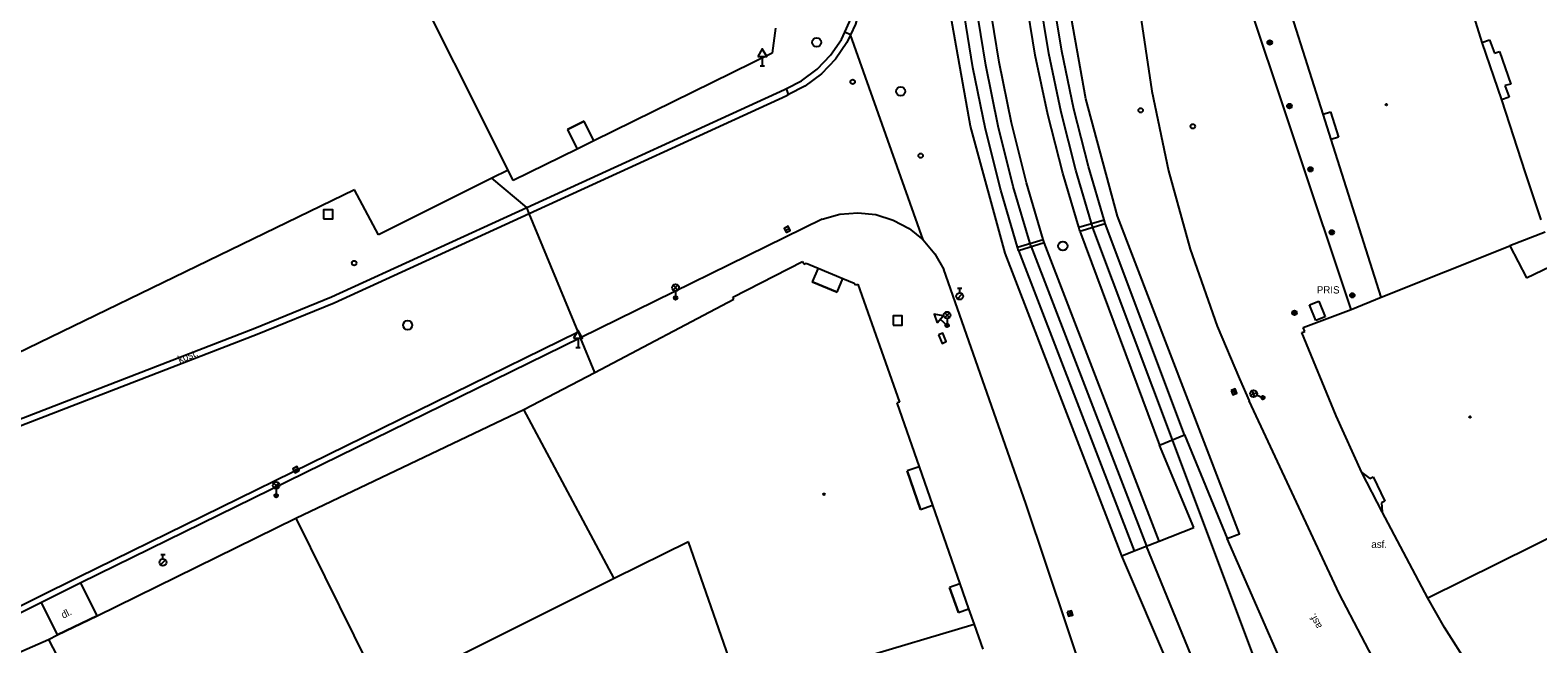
# Model space of a CAD drawing. Extents: x -599770 to -598493, y -1162076 to -1159209.
# Drawn here: x -599305.9 to -599223.2, y -1161484.3 to -1161450.6 of the extents above; entities that cross this region are included whole.
import ezdxf

# ---------------------------------------------------------------- set-up
doc = ezdxf.new("R2010")
doc.units = 0
doc.layers.add('Podklad', color=7, linetype='Continuous')

msp = doc.modelspace()

# ---------------------------------------------------------------- linework, layer by layer
at = {"layer": 'Podklad'}
for p, q in [((-599265.72, -1161452.051), (-599265.72, -1161452.56)), ((-599265.845, -1161452.56), (-599265.595, -1161452.56)), ((-599264.471, -1161461.597), (-599264.249, -1161461.483)), ((-599270.613, -1161464.87), (-599270.348, -1161464.605)), ((-599270.613, -1161464.605), (-599270.348, -1161464.87)), ((-599270.48, -1161464.925), (-599270.48, -1161465.3)), ((-599255.019, -1161465.346), (-599254.754, -1161465.081)), ((-599255.015, -1161464.773), (-599254.765, -1161464.773)), ((-599254.89, -1161465.023), (-599254.89, -1161464.773)), ((-599255.712, -1161466.38), (-599255.447, -1161466.115)), ((-599255.712, -1161466.115), (-599255.447, -1161466.38)), ((-599255.963, -1161466.474), (-599255.58, -1161466.81)), ((-599255.662, -1161466.904), (-599255.498, -1161466.716)), ((-599255.58, -1161466.435), (-599255.58, -1161466.81)), ((-599275.83, -1161467.521), (-599275.83, -1161468.03)), ((-599275.955, -1161468.03), (-599275.705, -1161468.03)), ((-599239.886, -1161470.344), (-599239.794, -1161470.576)), ((-599238.697, -1161470.731), (-599238.835, -1161470.382)), ((-599238.94, -1161470.625), (-599238.592, -1161470.488)), ((-599238.594, -1161470.631), (-599238.25, -1161470.78)), ((-599291.41, -1161474.789), (-599291.19, -1161474.671)), ((-599292.523, -1161475.73), (-599292.258, -1161475.465)), ((-599292.523, -1161475.465), (-599292.258, -1161475.73)), ((-599292.39, -1161475.785), (-599292.39, -1161476.16)), ((-599298.725, -1161479.383), (-599298.475, -1161479.383)), ((-599298.6, -1161479.633), (-599298.6, -1161479.383)), ((-599298.729, -1161479.956), (-599298.464, -1161479.691)), ((-599248.873, -1161482.509), (-599248.807, -1161482.751))]:
    msp.add_line(p, q, dxfattribs=at)
for points in [[(-599240.22, -1161478.52), (-599239.54, -1161478.26), (-599246.23, -1161460.82), (-599247.967, -1161454.377), (-599249.134, -1161447.807), (-599249.72, -1161441.16), (-599249.769, -1161437.168), (-599249.73, -1161435.43), (-599249.676, -1161433.176), (-599249.44, -1161429.19), (-599249.076, -1161424.592), (-599248.546, -1161420.01), (-599247.85, -1161415.45), (-599247.24, -1161411.621), (-599246.51, -1161407.813), (-599245.66, -1161404.03), (-599244.301, -1161399.231), (-599242.709, -1161394.504), (-599240.89, -1161389.86), (-599239.014, -1161385.727), (-599236.976, -1161381.672)], [(-599245.99, -1161479.47), (-599252.39, -1161462.85), (-599254.294, -1161455.88), (-599255.567, -1161448.768), (-599256.2, -1161441.57), (-599256.213, -1161437.129), (-599256.16, -1161435.44), (-599256.063, -1161432.69), (-599255.75, -1161428.26), (-599255.373, -1161423.812), (-599254.863, -1161419.377), (-599254.22, -1161414.96), (-599253.53, -1161410.595), (-599252.69, -1161406.257), (-599251.7, -1161401.95)], [(-599246.01, -1161435.25), (-599245.74, -1161442.29), (-599245.55, -1161444.63), (-599245.05, -1161449.3), (-599244.35, -1161453.95), (-599243.44, -1161458.33), (-599242.25, -1161462.63), (-599240.77, -1161466.85), (-599239.53, -1161469.74), (-599239.01, -1161470.96)], [(-599279.66, -1161458.28), (-599285.57, -1161446.49)], [(-599264.5, -1161453.86), (-599264.392, -1161453.805), (-599263.56, -1161453.38), (-599262.71, -1161452.74), (-599261.98, -1161451.98), (-599261.38, -1161451.11), (-599261.196, -1161450.709), (-599260.94, -1161450.15), (-599260.66, -1161449.13), (-599260.55, -1161448.08), (-599260.61, -1161447.02)], [(-599260.26, -1161446.97), (-599260.31, -1161449.19), (-599260.61, -1161450.27), (-599260.879, -1161450.849), (-599261.08, -1161451.28), (-599261.71, -1161452.2), (-599262.48, -1161453), (-599263.38, -1161453.67), (-599264.273, -1161454.13), (-599264.37, -1161454.18)], [(-599234.95, -1161455.21), (-599237.52, -1161447.07)], [(-599233.42, -1161465.94), (-599239.5, -1161447.67)], [(-599227.39, -1161447.57), (-599226.24, -1161451.28)], [(-599248.29, -1161461.64), (-599248.36, -1161461.42), (-599249.24, -1161458.45), (-599250.06, -1161455.23), (-599250.74, -1161451.97), (-599251.28, -1161448.69)], [(-599247.58, -1161461.45), (-599248.52, -1161458.29), (-599249.32, -1161455.11), (-599249.99, -1161451.89), (-599250.53, -1161448.64)], [(-599246.9, -1161461.21), (-599246.96, -1161461.01), (-599247.83, -1161458.09), (-599248.63, -1161454.94), (-599249.29, -1161451.75), (-599249.82, -1161448.54)], [(-599251.66, -1161462.69), (-599251.71, -1161462.52), (-599252.64, -1161459.38), (-599253.48, -1161456.04), (-599254.17, -1161452.66), (-599254.71, -1161449.25)], [(-599251.95, -1161459.18), (-599252.78, -1161455.87), (-599253.46, -1161452.52), (-599254, -1161449.15)], [(-599250.26, -1161462.26), (-599250.31, -1161462.1), (-599251.22, -1161458.99), (-599252.05, -1161455.69), (-599252.73, -1161452.35), (-599253.27, -1161448.99)], [(-599265, -1161450.49), (-599265.17, -1161451.87)], [(-599260.879, -1161450.849), (-599261.196, -1161450.709)], [(-599256.89, -1161462.12), (-599260.879, -1161450.849)], [(-599226.24, -1161451.28), (-599225.82, -1161451.14)], [(-599226.24, -1161451.28), (-599225.17, -1161454.42)], [(-599225.82, -1161451.14), (-599225.54, -1161451.86)], [(-599265.17, -1161451.87), (-599274.96, -1161456.68)], [(-599225.54, -1161451.86), (-599225.27, -1161451.77)], [(-599225.27, -1161451.77), (-599224.65, -1161453.57)], [(-599329.77, -1161480.98), (-599293.56, -1161466.97), (-599289.35, -1161465.25), (-599278.633, -1161460.338), (-599264.5, -1161453.86)], [(-599264.273, -1161454.13), (-599264.392, -1161453.805)], [(-599224.65, -1161453.57), (-599224.99, -1161453.64)], [(-599224.99, -1161453.64), (-599224.75, -1161454.28)], [(-599329.7, -1161481.33), (-599325.74, -1161479.8), (-599293.43, -1161467.29), (-599289.21, -1161465.57), (-599278.502, -1161460.66), (-599264.37, -1161454.18)], [(-599224.75, -1161454.28), (-599225.17, -1161454.42)], [(-599225.17, -1161454.42), (-599223.87, -1161458.43)], [(-599234.95, -1161455.21), (-599234.55, -1161455.09)], [(-599234.51, -1161456.6), (-599234.95, -1161455.21)], [(-599234.55, -1161455.09), (-599234.11, -1161456.47)], [(-599234.55, -1161455.09), (-599234.11, -1161456.47)], [(-599276.4, -1161456.05), (-599275.49, -1161455.6)], [(-599275.49, -1161455.6), (-599276.4, -1161456.05)], [(-599276.4, -1161456.05), (-599275.88, -1161457.13)], [(-599274.96, -1161456.68), (-599275.49, -1161455.6)], [(-599275.88, -1161457.13), (-599279.38, -1161458.85)], [(-599274.96, -1161456.68), (-599275.88, -1161457.13)], [(-599234.11, -1161456.47), (-599234.51, -1161456.6)], [(-599231.77, -1161465.27), (-599234.51, -1161456.6)], [(-599279.66, -1161458.28), (-599280.55, -1161458.73), (-599286.77, -1161461.83)], [(-599275.829, -1161467.164), (-599278.502, -1161460.66), (-599278.633, -1161460.338), (-599280.55, -1161458.73)], [(-599279.38, -1161458.85), (-599279.66, -1161458.28)], [(-599223.87, -1161458.43), (-599223, -1161461.02)], [(-599288.1, -1161459.36), (-599313.44, -1161471.67)], [(-599286.77, -1161461.83), (-599288.1, -1161459.36)], [(-599250.98, -1161462.45), (-599251.95, -1161459.18)], [(-599262.43, -1161460.98), (-599275.694, -1161467.49), (-599303.1, -1161480.94)], [(-599262.43, -1161460.98), (-599261.47, -1161460.71), (-599260.48, -1161460.63), (-599259.49, -1161460.73), (-599258.54, -1161461.03), (-599257.66, -1161461.49), (-599256.89, -1161462.12), (-599256.25, -1161462.88), (-599255.76, -1161463.75)], [(-599248.36, -1161461.42), (-599246.96, -1161461.01)], [(-599248.29, -1161461.64), (-599246.9, -1161461.21)], [(-599242.55, -1161472.82), (-599246.9, -1161461.21)], [(-599251.71, -1161462.52), (-599250.31, -1161462.1)], [(-599248.29, -1161461.64), (-599243.92, -1161473.38)], [(-599243.21, -1161473.09), (-599247.58, -1161461.45)], [(-599222.77, -1161461.7), (-599224.7, -1161462.45)], [(-599223.79, -1161464.2), (-599218.15, -1161461.5)], [(-599251.66, -1161462.69), (-599250.26, -1161462.26)], [(-599251.66, -1161462.69), (-599245.31, -1161479.19)], [(-599250.98, -1161462.45), (-599244.64, -1161478.93)], [(-599243.95, -1161478.65), (-599250.26, -1161462.26)], [(-599231.77, -1161465.27), (-599224.7, -1161462.45)], [(-599224.7, -1161462.45), (-599223.79, -1161464.2)], [(-599267.33, -1161465.26), (-599263.51, -1161463.31)], [(-599263.51, -1161463.31), (-599263.44, -1161463.45)], [(-599263.44, -1161463.45), (-599263.31, -1161463.39)], [(-599263.31, -1161463.39), (-599262.66, -1161463.66)], [(-599262.66, -1161463.66), (-599262.98, -1161464.42)], [(-599262.66, -1161463.66), (-599261.3, -1161464.23)], [(-599245.54, -1161493.68), (-599251.27, -1161476.59), (-599255.76, -1161463.75)], [(-599261.62, -1161464.99), (-599262.98, -1161464.42)], [(-599262.98, -1161464.42), (-599261.62, -1161464.99)], [(-599261.62, -1161464.99), (-599261.3, -1161464.23)], [(-599261.3, -1161464.23), (-599260.67, -1161464.49)], [(-599260.67, -1161464.49), (-599260.61, -1161464.59)], [(-599260.61, -1161464.59), (-599260.47, -1161464.54)], [(-599260.47, -1161464.54), (-599258.19, -1161471.02)], [(-599278.8, -1161471.43), (-599274.91, -1161469.39), (-599267.28, -1161465.37)], [(-599267.28, -1161465.37), (-599267.33, -1161465.26)], [(-599235.69, -1161465.68), (-599235.18, -1161465.48)], [(-599235.18, -1161465.48), (-599234.84, -1161466.34)], [(-599233.42, -1161465.94), (-599231.77, -1161465.27)], [(-599236.05, -1161466.93), (-599233.42, -1161465.94)], [(-599235.35, -1161466.54), (-599235.69, -1161465.68)], [(-599236.12, -1161467.21), (-599235.96, -1161467.14)], [(-599235.96, -1161467.14), (-599236.05, -1161466.93)], [(-599234.84, -1161466.34), (-599235.35, -1161466.54)], [(-599319.14, -1161488.94), (-599319.23, -1161488.62), (-599305.43, -1161481.72), (-599303.26, -1161480.63), (-599275.829, -1161467.164)], [(-599275.829, -1161467.164), (-599275.694, -1161467.49)], [(-599274.91, -1161469.39), (-599275.694, -1161467.49)], [(-599234.24, -1161471.78), (-599236.12, -1161467.21)], [(-599258.19, -1161471.02), (-599258.33, -1161471.07)], [(-599258.33, -1161471.07), (-599257.11, -1161474.57)], [(-599229.2, -1161490.18), (-599231.62, -1161486.21), (-599234.07, -1161481.54), (-599239.01, -1161470.96)], [(-599291.31, -1161477.39), (-599278.8, -1161471.43)], [(-599273.85, -1161480.7), (-599278.8, -1161471.43)], [(-599232.82, -1161474.89), (-599234.24, -1161471.78)], [(-599243.92, -1161473.38), (-599242.55, -1161472.82)], [(-599242.55, -1161472.82), (-599240.22, -1161478.52)], [(-599242.05, -1161477.9), (-599243.92, -1161473.38)], [(-599236.84, -1161490.13), (-599243.21, -1161473.09)], [(-599257.11, -1161474.57), (-599257.77, -1161474.8)], [(-599257.11, -1161474.57), (-599256.38, -1161476.69)], [(-599257.04, -1161476.92), (-599257.77, -1161474.8)], [(-599257.77, -1161474.8), (-599257.04, -1161476.92)], [(-599232.82, -1161474.89), (-599232.39, -1161475.22)], [(-599231.71, -1161477.05), (-599232.82, -1161474.89)], [(-599232.39, -1161475.22), (-599232.21, -1161475.13)], [(-599232.21, -1161475.13), (-599231.56, -1161476.47)], [(-599232.21, -1161475.13), (-599231.56, -1161476.47)], [(-599217.62, -1161476.05), (-599229.21, -1161481.79)], [(-599257.04, -1161476.92), (-599256.38, -1161476.69)], [(-599256.38, -1161476.69), (-599254.88, -1161481.01)], [(-599231.56, -1161476.47), (-599231.74, -1161476.56)], [(-599231.74, -1161476.56), (-599231.71, -1161477.05)], [(-599229.21, -1161481.79), (-599231.71, -1161477.05)], [(-599302.21, -1161482.75), (-599291.31, -1161477.39)], [(-599291.31, -1161477.39), (-599286.53, -1161487.06)], [(-599245.99, -1161479.47), (-599245.31, -1161479.19), (-599243.95, -1161478.65), (-599242.05, -1161477.9)], [(-599269.77, -1161478.69), (-599273.85, -1161480.7)], [(-599266.86, -1161487.04), (-599269.77, -1161478.69)], [(-599235.4, -1161489.5), (-599240.22, -1161478.52)], [(-599240.71, -1161491.81), (-599245.99, -1161479.47)], [(-599239.57, -1161491.32), (-599244.64, -1161478.93)], [(-599303.1, -1161480.94), (-599305.27, -1161482.03)], [(-599302.21, -1161482.75), (-599303.1, -1161480.94)], [(-599273.85, -1161480.7), (-599286.53, -1161487.06)], [(-599254.88, -1161481.01), (-599255.44, -1161481.21)], [(-599254.96, -1161482.58), (-599255.44, -1161481.21)], [(-599255.44, -1161481.21), (-599254.96, -1161482.58)], [(-599254.88, -1161481.01), (-599254.4, -1161482.38)], [(-599305.27, -1161482.03), (-599319.14, -1161488.94)], [(-599304.38, -1161483.81), (-599305.27, -1161482.03)], [(-599228.29, -1161483.39), (-599229.21, -1161481.79)], [(-599302.21, -1161482.75), (-599304.38, -1161483.81)], [(-599304.38, -1161483.81), (-599302.21, -1161482.75)], [(-599254.96, -1161482.58), (-599254.4, -1161482.38)], [(-599254.4, -1161482.38), (-599254.1, -1161483.24)], [(-599254.1, -1161483.24), (-599266.86, -1161487.04)], [(-599254.1, -1161483.24), (-599253.62, -1161484.59)], [(-599225.54, -1161487.72), (-599228.29, -1161483.39)], [(-599312.21, -1161487.26), (-599304.89, -1161484.06)], [(-599304.89, -1161484.06), (-599304.38, -1161483.81)], [(-599304.89, -1161484.06), (-599301.34, -1161490.89)]]:
    msp.add_lwpolyline(points, dxfattribs=at)
for points in [[(-599265.97, -1161452.051), (-599265.47, -1161452.051), (-599265.72, -1161451.618)], [(-599289.79, -1161460.96), (-599289.29, -1161460.96), (-599289.29, -1161460.46), (-599289.79, -1161460.46)], [(-599264.414, -1161461.708), (-599264.192, -1161461.594), (-599264.306, -1161461.372), (-599264.528, -1161461.486)], [(-599258.54, -1161466.79), (-599258.04, -1161466.79), (-599258.04, -1161466.29), (-599258.54, -1161466.29)], [(-599256.128, -1161466.662), (-599255.798, -1161466.286), (-599256.288, -1161466.189)], [(-599276.08, -1161467.521), (-599275.58, -1161467.521), (-599275.83, -1161467.088)], [(-599256.051, -1161467.336), (-599255.86, -1161467.799), (-599255.629, -1161467.704), (-599255.82, -1161467.241)], [(-599240.002, -1161470.389), (-599239.911, -1161470.622), (-599239.678, -1161470.531), (-599239.769, -1161470.298)], [(-599291.352, -1161474.899), (-599291.131, -1161474.782), (-599291.248, -1161474.561), (-599291.469, -1161474.678)], [(-599248.993, -1161482.542), (-599248.928, -1161482.783), (-599248.687, -1161482.718), (-599248.752, -1161482.477)]]:
    msp.add_lwpolyline(points, close=True, dxfattribs=at)
for centre, radius in [((-599262.74, -1161451.27), 0.25), ((-599237.88, -1161451.28), 0.125), ((-599237.88, -1161451.28), 0.1), ((-599237.88, -1161451.28), 0.075), ((-599237.88, -1161451.28), 0.05), ((-599237.88, -1161451.28), 0.025), ((-599260.76, -1161453.44), 0.125), ((-599258.13, -1161453.96), 0.25), ((-599236.8, -1161454.77), 0.125), ((-599236.8, -1161454.77), 0.1), ((-599236.8, -1161454.77), 0.075), ((-599236.8, -1161454.77), 0.05), ((-599231.48, -1161454.69), 0.045), ((-599231.48, -1161454.69), 0.0199), ((-599244.96, -1161455), 0.125), ((-599236.8, -1161454.77), 0.025), ((-599242.1, -1161455.88), 0.125), ((-599257.03, -1161457.49), 0.125), ((-599235.64, -1161458.24), 0.125), ((-599235.64, -1161458.24), 0.1), ((-599235.64, -1161458.24), 0.075), ((-599235.64, -1161458.24), 0.05), ((-599235.64, -1161458.24), 0.025), ((-599234.47, -1161461.7), 0.125), ((-599234.47, -1161461.7), 0.1), ((-599234.47, -1161461.7), 0.075), ((-599234.47, -1161461.7), 0.05), ((-599234.47, -1161461.7), 0.025), ((-599249.23, -1161462.45), 0.25), ((-599288.11, -1161463.39), 0.125), ((-599270.48, -1161464.738), 0.188), ((-599270.48, -1161465.3), 0.1), ((-599270.48, -1161465.3), 0.0723), ((-599270.48, -1161465.3), 0.0438), ((-599254.89, -1161465.21), 0.188), ((-599233.35, -1161465.16), 0.125), ((-599233.35, -1161465.16), 0.1), ((-599233.35, -1161465.16), 0.075), ((-599233.35, -1161465.16), 0.05), ((-599233.35, -1161465.16), 0.025), ((-599255.58, -1161466.247), 0.188), ((-599236.52, -1161466.12), 0.125), ((-599236.52, -1161466.12), 0.1), ((-599236.52, -1161466.12), 0.075), ((-599236.52, -1161466.12), 0.05), ((-599236.52, -1161466.12), 0.025), ((-599285.18, -1161466.8), 0.25), ((-599255.58, -1161466.81), 0.1), ((-599255.58, -1161466.81), 0.0723), ((-599255.58, -1161466.81), 0.0438), ((-599238.766, -1161470.556), 0.188), ((-599238.25, -1161470.78), 0.1), ((-599238.25, -1161470.78), 0.0723), ((-599238.25, -1161470.78), 0.0438), ((-599226.89, -1161471.84), 0.045), ((-599226.89, -1161471.84), 0.0199), ((-599292.39, -1161475.597), 0.188), ((-599292.39, -1161476.16), 0.1), ((-599292.39, -1161476.16), 0.0723), ((-599292.39, -1161476.16), 0.0438), ((-599262.33, -1161476.08), 0.045), ((-599262.33, -1161476.08), 0.0199), ((-599298.6, -1161479.82), 0.188)]:
    msp.add_circle(centre, radius, dxfattribs=at)

# ---------------------------------------------------------------- texts
for s, p in [('PRIS', (-599235.297, -1161465.06)), ('asf.', (-599232.306, -1161479.026))]:
    msp.add_text(s, height=0.4, dxfattribs=at).set_placement(p)
for s, rotation, p in [('kost.', 21.48, (-599297.69, -1161468.89)), ('dl.', 26.18, (-599304.07, -1161482.92)), ('asf.', 117.68, (-599234.999, -1161483.343))]:
    msp.add_text(s, height=0.4, rotation=rotation, dxfattribs=at).set_placement(p)

doc.saveas('drawing.dxf')
